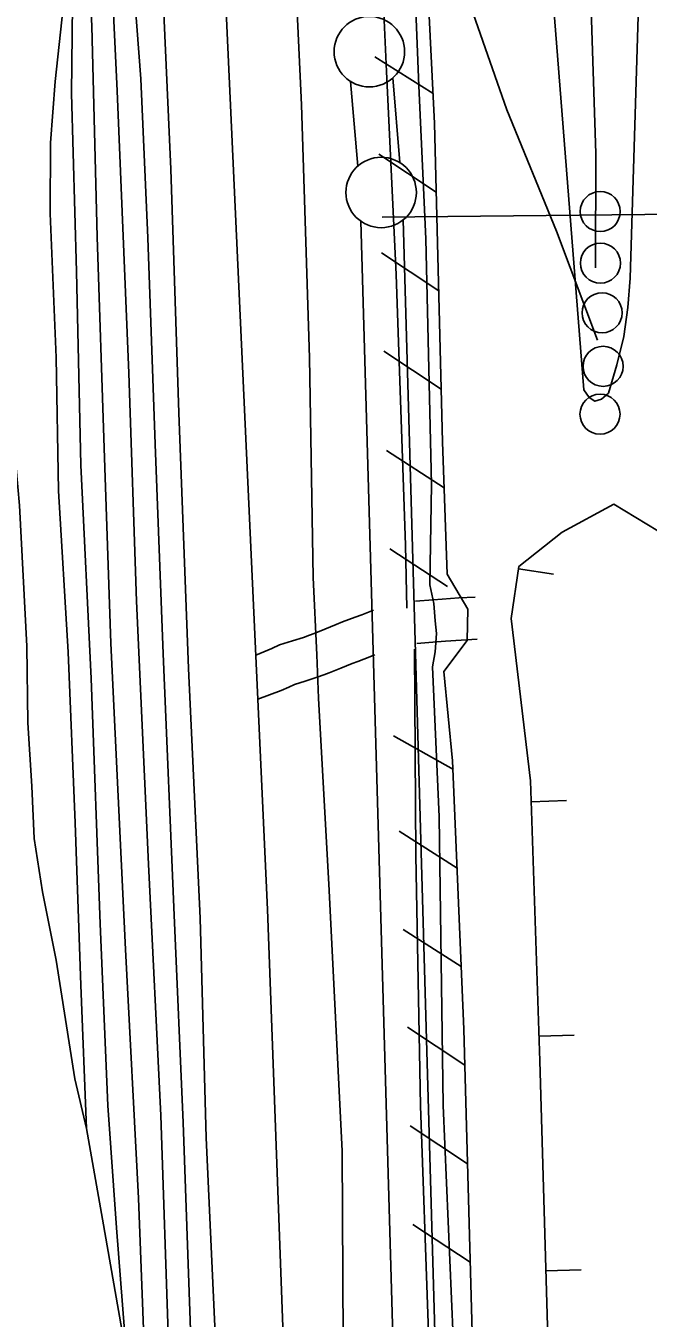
# Model space of a CAD drawing. Extents: x 3625074 to 3663148, y 511451 to 537151.
# Drawn here: x 3657015 to 3657456, y 523281 to 524198 of the extents above; entities that cross this region are included whole.
import ezdxf

# ---------------------------------------------------------------- set-up
doc = ezdxf.new("R2010")
doc.units = 0
for name, color, linetype in [('V-BORW-LINE', 7, 'Continuous'), ('V-DOMW-TANK', 7, 'Continuous'), ('V-FLOD-BASE', 7, 'Continuous'), ('V-LEVE-TOET', 7, 'Continuous'), ('V-RAIL-TRAK', 7, 'Continuous'), ('V-RIVR-RANG', 7, 'Continuous'), ('V-ROAD-CNTR', 7, 'Continuous'), ('V-RRAP-FSHR', 7, 'Continuous'), ('V-SURV-LINE', 7, 'Continuous'), ('V-TOPO-MINR', 7, 'Continuous'), ('V-UTIL-LINE', 7, 'Continuous')]:
    doc.layers.add(name, color=color, linetype=linetype)

msp = doc.modelspace()

# ---------------------------------------------------------------- linework, layer by layer
at = {"layer": 'V-BORW-LINE'}
for p, q in [((3657364.25, 523812.86), (3657388.96, 523809.07)), ((3657373.14, 523647.5), (3657398.12, 523648.34)), ((3657378.73, 523481), (3657403.72, 523481.84)), ((3657383.64, 523314.47), (3657408.63, 523315.19))]:
    msp.add_line(p, q, dxfattribs=at)
for points in [[(3657532.41, 522516.36), (3657533.22, 522844.88), (3657522.85, 522907.36), (3657470.34, 523043.11), (3657405.54, 523167.15), (3657386.19, 523226.3), (3657379.32, 523463.61), (3657372.64, 523662.36), (3657358.84, 523777.64), (3657364.49, 523814.48), (3657395.09, 523838.93), (3657431.9, 523858.63), (3657509.83, 523811.37), (3657607.57, 523731.98), (3657659.3, 523693.21), (3657697.37, 523667.48), (3657695.62, 523612.86), (3657689.73, 523517.59), (3657698.97, 523267.4), (3657711.87, 523088.43), (3657726.46, 522883.89), (3657719.79, 522418.49)], [(3657719.79, 522418.49), (3657726.46, 522883.89), (3657711.87, 523088.43), (3657698.97, 523267.4), (3657689.73, 523517.59), (3657695.62, 523612.86), (3657697.37, 523667.48), (3657659.3, 523693.21), (3657607.57, 523731.98), (3657509.83, 523811.37), (3657431.9, 523858.63), (3657395.09, 523838.93), (3657364.49, 523814.48), (3657358.84, 523777.64), (3657372.64, 523662.36), (3657379.32, 523463.61), (3657386.19, 523226.3), (3657405.54, 523167.15), (3657470.34, 523043.11), (3657522.85, 522907.36), (3657533.22, 522844.88), (3657532.41, 522516.36)], [(3657719.79, 522418.49), (3657726.46, 522883.89), (3657711.87, 523088.43), (3657698.97, 523267.4), (3657689.73, 523517.59), (3657695.62, 523612.86), (3657697.37, 523667.48), (3657659.3, 523693.21), (3657607.57, 523731.98), (3657509.83, 523811.37), (3657431.9, 523858.63), (3657395.09, 523838.93), (3657364.49, 523814.48), (3657358.84, 523777.64), (3657372.64, 523662.36), (3657379.32, 523463.61), (3657386.19, 523226.3), (3657405.54, 523167.15), (3657470.34, 523043.11), (3657522.85, 522907.36), (3657533.22, 522844.88), (3657532.41, 522516.36)]]:
    msp.add_lwpolyline(points, dxfattribs=at)
at = {"layer": 'V-DOMW-TANK'}
for centre in [(3657422.14, 524066.43), (3657422.27, 524029.78), (3657423.46, 523994.54), (3657424.18, 523956.54), (3657422.02, 523922.57)]:
    msp.add_circle(centre, 14.22, dxfattribs=at)
at = {"layer": 'V-FLOD-BASE'}
for points in [[(3657262.81, 524437.6), (3657263.63, 524317.14), (3657270.41, 524165.86), (3657277.3, 524021.67), (3657283.95, 523829.66), (3657284.93, 523784.76)], [(3657290.32, 523755.74), (3657291.27, 523609.29), (3657294.63, 523431.51), (3657300.17, 523277.3), (3657307.77, 523072.87), (3657309.83, 523022.05), (3657312.93, 522997.2), (3657320.09, 522968.14), (3657329.68, 522942.58), (3657350.95, 522909.73), (3657373.38, 522876.27), (3657399.35, 522842.16), (3657415.45, 522817.67), (3657424.53, 522796.84), (3657432.88, 522768.35), (3657436.65, 522747.62), (3657438.94, 522710.38), (3657437.69, 522605.89), (3657434.04, 522499.67), (3657427.01, 522369.31), (3657415.24, 522171.13), (3657413.88, 522127.46), (3657414.64, 522103.83)]]:
    msp.add_lwpolyline(points, dxfattribs=at)
at = {"layer": 'V-LEVE-TOET'}
for points in [[(3657202.51, 524304.66), (3657210.27, 524142.15), (3657215.95, 523962.55), (3657218.5, 523806.63), (3657220.95, 523751.63), (3657222.18, 523720.91), (3657229.81, 523584.38), (3657238.94, 523399.41), (3657239.92, 523221.08), (3657246.22, 523043.24), (3657253.71, 522965.76), (3657258.54, 522938.51), (3657269.81, 522907.61), (3657287.14, 522886.04), (3657342.16, 522825.44), (3657356.04, 522808.66), (3657361.67, 522793.21), (3657367.27, 522775.98), (3657372.23, 522755.82), (3657376.56, 522733.9), (3657378.78, 522692.53)], [(3657455.82, 522693.64), (3657453.39, 522756.28), (3657446.89, 522789.46), (3657435.74, 522826.85), (3657415.61, 522857.32), (3657368.16, 522911.89), (3657352.66, 522936.96), (3657340.18, 522965.52), (3657330.61, 522992.26), (3657326.87, 523014.18), (3657322.6, 523140.02), (3657317.75, 523267.05), (3657310.63, 523431.91), (3657307.76, 523636.85), (3657303.14, 523743.21), (3657305.1, 523753.8), (3657305.92, 523766.78), (3657304.94, 523775.88), (3657303.98, 523788.29), (3657301.26, 523801.33), (3657302.52, 523872.76), (3657298.51, 524047.01), (3657293.35, 524155.74), (3657288.47, 524281)]]:
    msp.add_lwpolyline(points, dxfattribs=at)
at = {"layer": 'V-RAIL-TRAK'}
for points in [[(3657166.34, 522820.89), (3657164.04, 522891.19), (3657155.88, 523064.34), (3657151.42, 523213.21), (3657142.48, 523408.8), (3657138.15, 523564.76), (3657130.06, 523742.04), (3657123.23, 523923.43), (3657117.44, 524096.53), (3657109.79, 524265.53), (3657106.49, 524412.61), (3657103.35, 524468.76), (3657097.08, 524514.93), (3657084.24, 524557.07), (3657051.32, 524632.06), (3657042.93, 524651.65)], [(3657107.11, 523144.91), (3657098.91, 523248.38), (3657094.49, 523365.96), (3657085.21, 523542.67), (3657074.88, 523760.14), (3657070.24, 523898.38), (3657065.22, 524048.44), (3657061.36, 524197.9), (3657056.25, 524309.58), (3657051.66, 524450.78)], [(3657051.66, 524450.78), (3657067.35, 524369.61), (3657084.48, 524270.11), (3657091.81, 524216.84), (3657096.13, 524160.67), (3657101.22, 524047.81), (3657106.31, 523901.29), (3657111.95, 523752.39), (3657119.89, 523566.85), (3657126.14, 523419.72), (3657132.04, 523252.52), (3657140.91, 523052.79), (3657143.75, 522979.53), (3657149.5, 522914.19)], [(3657129.23, 523026.43), (3657121.46, 523121.63), (3657115.69, 523262.85), (3657110.29, 523424.72), (3657101.63, 523603.19), (3657093.12, 523789.92), (3657087.72, 523951.8), (3657079.45, 524152.11), (3657074.72, 524251.98), (3657067.31, 524334.19), (3657067.35, 524369.61)], [(3657086.01, 523253.92), (3657078.77, 523344.98), (3657072.62, 523431.89), (3657067.23, 523560.7), (3657060.86, 523734.99), (3657053.5, 523886.28), (3657050.61, 524023.9), (3657046.94, 524150.32), (3657047.84, 524234.74), (3657050.46, 524282.53)], [(3657040.93, 524211.25), (3657035.28, 524158.8), (3657032.15, 524115.16), (3657031.85, 524064.98), (3657035.95, 523962.76), (3657037.82, 523868.25), (3657044.65, 523753.58), (3657049.6, 523632.46), (3657053.47, 523517.25), (3657057.58, 523415.62), (3657068.83, 523351.06), (3657086.01, 523253.92), (3657107.11, 523144.91), (3657129.23, 523026.43), (3657142.65, 522950.61), (3657149.5, 522914.19), (3657156.68, 522875.97), (3657166.34, 522820.89), (3657168.34, 522769.88), (3657169.19, 522748.21), (3657173.74, 522638.31)], [(3656980.47, 524028.33), (3656987.72, 524003.99), (3657000.39, 523952.4), (3657004.02, 523923.99), (3657009.93, 523857.75), (3657015.25, 523757.87), (3657016.06, 523703.54), (3657018.82, 523658.62), (3657020.52, 523621.39), (3657026.34, 523583.49), (3657036.11, 523534.91), (3657049.39, 523450.83), (3657057.58, 523415.62)]]:
    msp.add_lwpolyline(points, dxfattribs=at)
at = {"layer": 'V-RIVR-RANG'}
msp.add_line((3657267.39, 524062.47), (3658267.33, 524072.84), dxfattribs=at)
at = {"layer": 'V-ROAD-CNTR'}
for points in [[(3657130.98, 524711.07), (3657151.67, 524316.87), (3657186.11, 523570.93), (3657208.82, 522952.75)], [(3657333.36, 523792.77), (3657321.73, 523792.16), (3657309.98, 523791.36), (3657303.68, 523790.82), (3657291.16, 523789.77)], [(3657261.33, 523783.38), (3657252.92, 523780.26), (3657248.32, 523778.54), (3657243.77, 523776.81), (3657239.29, 523775.08), (3657234.71, 523773.29), (3657226.83, 523769.95), (3657219.23, 523766.96), (3657215.85, 523765.74), (3657211.51, 523764.16), (3657203.7, 523761.57), (3657194.61, 523758.81), (3657189.01, 523756.22), (3657177.78, 523751.5)], [(3657334.93, 523762.82), (3657323.54, 523762.22), (3657312.27, 523761.44), (3657306.2, 523760.93), (3657292, 523759.73)], [(3657262.25, 523751.74), (3657254.5, 523748.79), (3657250.14, 523747.11), (3657246.03, 523745.5), (3657238.18, 523742.17), (3657229.82, 523738.89), (3657226.06, 523737.53), (3657221.35, 523735.82), (3657212.78, 523732.97), (3657205.31, 523730.71), (3657201.13, 523728.77), (3657195.67, 523726.48), (3657179.22, 523720.25)]]:
    msp.add_lwpolyline(points, dxfattribs=at)
msp.add_spline([(3657132.96, 524652.17), (3657169.41, 524650.09), (3657188.59, 524636.95), (3657203.25, 524602.45), (3657224.32, 524541.43), (3657266.99, 524485.26), (3657349.96, 524443.68), (3657454.94, 524378.59), (3657521.89, 524272.54), (3657593.13, 524202.73), (3657653.67, 524041.35), (3657664.17, 523933.96), (3657685.11, 523851.98), (3657704.9, 523779.62)], degree=3, dxfattribs=at)
at = {"layer": 'V-RRAP-FSHR'}
for p, q in [((3657303.55, 524150.14), (3657262.22, 524176.14)), ((3657305.82, 524080.18), (3657265.13, 524107.18)), ((3657307.57, 524010.21), (3657266.88, 524037.2)), ((3657309.33, 523940.23), (3657268.64, 523967.22)), ((3657311.36, 523870.26), (3657270.44, 523896.91)), ((3657313.71, 523800.3), (3657272.79, 523826.95)), ((3657317.93, 523670.32), (3657275.37, 523694.26)), ((3657320.54, 523600.36), (3657279.4, 523626.65)), ((3657323.5, 523530.42), (3657282.35, 523556.71)), ((3657326.08, 523460.47), (3657285.33, 523487.36)), ((3657328.02, 523390.5), (3657287.26, 523417.39)), ((3657329.95, 523320.52), (3657289.19, 523347.42))]:
    msp.add_line(p, q, dxfattribs=at)
msp.add_lwpolyline([(3657311.87, 524429.18), (3657308.69, 524392.42), (3657296.82, 524286.47), (3657304.6, 524128.83), (3657310.26, 523903.04), (3657313.42, 523808.9), (3657328.31, 523784.05), (3657327.68, 523761.98), (3657311.06, 523739.93), (3657317.32, 523676.48), (3657325.38, 523486.05), (3657332.99, 523210.46), (3657340.19, 523012.56), (3657355.52, 522974.77), (3657378.26, 522929.51), (3657426.01, 522861.67), (3657467.15, 522777.35), (3657470.75, 522703.06), (3657448.6, 522271.59), (3657431.43, 522134.6)], dxfattribs=at)
at = {"layer": 'V-SURV-LINE'}
for points in [[(3657250.08, 524098.62), (3657245.04, 524158.73)], [(3657274.94, 524161.24), (3657279.97, 524101.13)], [(3657281.25, 523045.77), (3657252.27, 524059.56)], [(3657282.26, 524060.43), (3657311.24, 523046.65)]]:
    msp.add_lwpolyline(points, dxfattribs=at)
for centre in [(3657258.32, 524179.89), (3657266.69, 524079.97)]:
    msp.add_circle(centre, 25, dxfattribs=at)
at = {"layer": 'V-TOPO-MINR'}
msp.add_lwpolyline([(3657451.17, 524275.06), (3657443.32, 524019.24), (3657441.7, 523998.41), (3657438.82, 523977.82), (3657434.02, 523957.59), (3657427.96, 523937.6), (3657422.96, 523933.25), (3657418.34, 523931.71), (3657414.27, 523934.4), (3657410.57, 523939.89), (3657383.51, 524282.47)], dxfattribs=at)
at = {"layer": 'V-UTIL-LINE'}
for points in [[(3657401.21, 524685.19), (3657403.83, 524597.48), (3657408.58, 524460.82), (3657413.69, 524311.63), (3657415.14, 524224.53), (3657419.03, 524107.57), (3657418.79, 524026.46)], [(3657420.27, 523975.15), (3657391.22, 524052.6), (3657355.77, 524138.51), (3657321.71, 524236.32)]]:
    msp.add_lwpolyline(points, dxfattribs=at)

doc.saveas('drawing.dxf')
